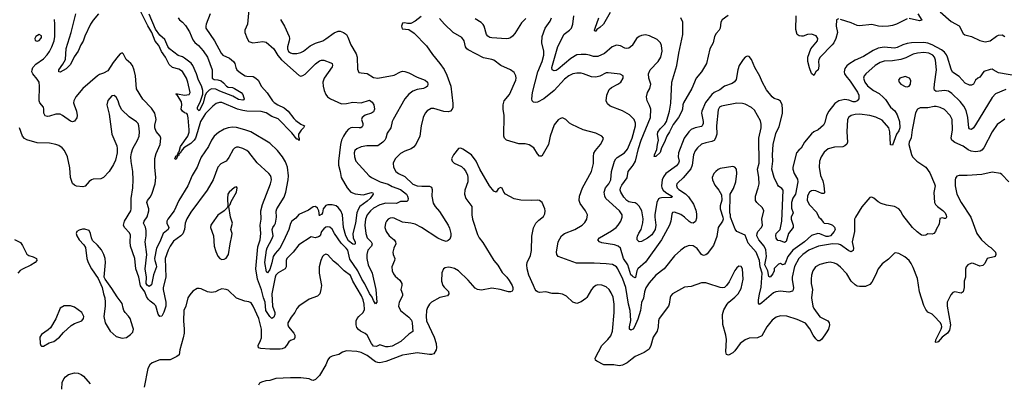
# Model space of a CAD drawing. Header units: inches. Extents: x 1173000 to 1307049, y 522583 to 678455.
# Tile 299 of 617: x 1274101 to 1283586, y 542187 to 545693. Entities that reach past the tile are written whole.
import ezdxf

# ---------------------------------------------------------------- set-up
doc = ezdxf.new("R2010")
doc.units = ezdxf.units.IN
doc.header["$MEASUREMENT"] = 0
doc.layers.add('B2574', color=7, linetype='Continuous')
doc.layers.add('B2584', color=7, linetype='Continuous')

msp = doc.modelspace()

# ---------------------------------------------------------------- linework, layer by layer
at = {"layer": 'B2574', "color": 5}
for points, elevation in [([(1276308.5, 545790), (1276297.5, 545650), (1276270.2, 545590), (1276271.1, 545570), (1276291.5, 545511.5), (1276310, 545483.6), (1276348.5, 545468.5), (1276443.6, 545483.6), (1276475.9, 545475.9), (1276550, 545410.3), (1276588.2, 545348.2), (1276624.3, 545304.3), (1276792.8, 545152.8), (1276810, 545148.2), (1276830, 545154), (1276850, 545168.5), (1276950, 545267.2), (1276990, 545296.5), (1277010, 545302.6), (1277030, 545301.1), (1277097.3, 545277.3), (1277110.7, 545270), (1277114.4, 545250), (1277110, 545239), (1277033.6, 545130), (1277020.3, 545090), (1277024.6, 545050), (1277036, 545010), (1277051.8, 544970), (1277067, 544950), (1277096.4, 544930), (1277202.1, 544882.1), (1277250, 544882.9), (1277310, 544896.4), (1277390, 544891.3), (1277470, 544917.6), (1277498.3, 544898.3), (1277513, 544870), (1277518.3, 544830), (1277510, 544803.1), (1277490.1, 544789.9), (1277430, 544771.8), (1277401.7, 544750), (1277395.2, 544730), (1277407.7, 544690), (1277408.2, 544671.8), (1277400.4, 544659.6), (1277388.7, 544651.3), (1277370.1, 544649.9), (1277305.4, 544654.6), (1277290, 544651.1), (1277270, 544637), (1277245.9, 544610), (1277220.2, 544570), (1277201.1, 544530), (1277191, 544490), (1277171.3, 544330), (1277171.3, 544290), (1277190.2, 544230), (1277199.7, 544170), (1277256.3, 544070), (1277290, 544030.2), (1277332.7, 544012.7), (1277410, 544004.4), (1277490, 544026), (1277504.5, 544024.5), (1277506, 544010), (1277478.8, 543970), (1277450, 543942), (1277378.3, 543890), (1277364.4, 543870), (1277349.1, 543830.9), (1277337.4, 543730), (1277310.6, 543630), (1277315.2, 543590), (1277331.8, 543548.2), (1277334.5, 543530), (1277330, 543524.5), (1277310, 543528.5), (1277270, 543561.6), (1277244.3, 543610), (1277220.9, 543690), (1277211, 543811), (1277195.9, 543850), (1277170, 543882.5), (1277150, 543897.1), (1277110, 543908.6), (1277070, 543907.2), (1277050, 543899.9), (1277026.2, 543870), (1277018.8, 543830), (1277010, 543813.5), (1276993, 543807), (1276990, 543800.9), (1276982.4, 543850), (1276970, 543875.4), (1276950, 543892.7), (1276930, 543887.1), (1276883.2, 543856.8), (1276790, 543813), (1276762, 543778), (1276722.5, 543750), (1276710, 543728.3), (1276693.9, 543670), (1276643.1, 543556.9), (1276607.2, 543490), (1276561, 543439), (1276543.7, 543410), (1276531.7, 543348.3), (1276510, 543283.4), (1276490, 543252.4), (1276480.4, 543260.4), (1276461.8, 543350), (1276479.9, 543470), (1276486.7, 543493.3), (1276530, 543576.8), (1276542.1, 543610), (1276534.9, 543670), (1276539, 543690), (1276555.3, 543710), (1276564.2, 543730), (1276573.7, 543790), (1276573.2, 543846.8), (1276578, 543870), (1276650, 543982.8), (1276665.5, 544030), (1276689.1, 544150), (1276692, 544188), (1276682.3, 544270), (1276663.5, 544323.5), (1276634.5, 544370), (1276583.5, 544430), (1276510, 544501), (1276327, 544610), (1276270, 544630.7), (1276190, 544651.7), (1276150, 544655.8), (1276110, 544650.8), (1276070, 544636.8), (1276015.4, 544604.6), (1275976.4, 544570), (1275950, 544531.8), (1275920.7, 544470), (1275850, 544366.3), (1275832, 544330), (1275811.2, 544270), (1275762.8, 544190), (1275720.7, 544090), (1275636, 543950), (1275590.2, 543850), (1275529.2, 543770), (1275520.2, 543750), (1275520.2, 543730), (1275537.6, 543690), (1275532.4, 543670), (1275482.1, 543630), (1275452.4, 543550), (1275418.1, 543490), (1275401.4, 543390), (1275401.8, 543370), (1275416.7, 543330), (1275419.5, 543310), (1275388.8, 543231.2), (1275370, 543137.7), (1275350, 543119.2), (1275330, 543132.9), (1275320.8, 543150), (1275322.6, 543210), (1275311.5, 543290), (1275325.9, 543430), (1275309.9, 543550), (1275319.3, 543610), (1275321.1, 543661.1), (1275313, 543693), (1275293.8, 543730), (1275299.4, 543750), (1275328.6, 543791.4), (1275344.7, 543850), (1275346.2, 543870), (1275325.9, 543930), (1275333, 543950), (1275358.8, 543981.2), (1275373.8, 544010), (1275405.2, 544110), (1275412.8, 544170), (1275403.4, 544270), (1275404.4, 544355.6), (1275416.5, 544403.5), (1275456, 544490), (1275461.5, 544550), (1275456.2, 544570), (1275415.5, 544615.5), (1275403.7, 544650), (1275403.9, 544676.1), (1275416.4, 544730), (1275403.8, 544790), (1275370, 544839.7), (1275287.2, 544927.2), (1275226.8, 545026.8), (1275217.6, 545150), (1275204.2, 545204.2), (1275186.6, 545250), (1275173, 545270), (1275128, 545310), (1275101.5, 545361.5), (1275090, 545374), (1275070, 545363.7), (1275050, 545340.7), (1275001.6, 545278.4), (1274950, 545199.7), (1274910, 545175.3), (1274870, 545163.5), (1274850, 545151.1), (1274708.9, 545030), (1274642.4, 544950), (1274622.8, 544910), (1274620.7, 544890), (1274624.7, 544870), (1274647.1, 544810), (1274654.5, 544770), (1274652.8, 544747.2), (1274630, 544714.7), (1274610, 544706.6), (1274590, 544714), (1274515.1, 544770), (1274490, 544781.5), (1274450, 544780.6), (1274390, 544761.4), (1274370, 544759.8), (1274346.8, 544766.8), (1274332.9, 544790), (1274335.4, 544830), (1274330.7, 544850), (1274296.8, 544890), (1274287.8, 544910), (1274292.3, 545050), (1274288.5, 545090), (1274270, 545120.3), (1274227.1, 545170), (1274219.8, 545190), (1274220.7, 545210), (1274229.3, 545230.7), (1274256.3, 545263.7), (1274330, 545316.3), (1274367.4, 545352.6), (1274390, 545385.2), (1274410.6, 545429.4), (1274432.7, 545490), (1274440.6, 545530), (1274441.2, 545650), (1274435.7, 545695.7)], 820), ([(1275935.4, 545750), (1275897.1, 545650), (1275893.2, 545630), (1275896.1, 545610), (1275978.5, 545490), (1276041.4, 545370), (1276058.5, 545350), (1276122.9, 545322.9), (1276160.4, 545290), (1276174.8, 545270), (1276182.8, 545230), (1276193.7, 545210), (1276230, 545179), (1276272.6, 545152.6), (1276290, 545147.2), (1276350, 545144.6), (1276377.6, 545130), (1276398, 545110), (1276430, 545048.7), (1276486.7, 544986.7), (1276537.8, 544910), (1276553.5, 544893.5), (1276589.1, 544870), (1276650, 544844.2), (1276686.1, 544810), (1276740.7, 544740.7), (1276761.2, 544721.2), (1276810, 544685.3), (1276844.9, 544670), (1276836.9, 544650), (1276812.8, 544627.2), (1276788.7, 544590), (1276787.1, 544567.1), (1276793.3, 544546.7), (1276792.8, 544527.2), (1276779.6, 544539.6), (1276770, 544541.5), (1276722, 544602), (1276590, 544737.4), (1276530, 544760.3), (1276475, 544795), (1276427.9, 544807.9), (1276290, 544810.3), (1276250, 544815.3), (1276199.1, 544830), (1276050, 544893.2), (1276024.7, 544895.3), (1275995.6, 544884.4), (1275960.6, 544859.4), (1275890, 544787.1), (1275842.7, 544710), (1275815, 544610), (1275794, 544550), (1275781.7, 544530), (1275750, 544498.9), (1275683.8, 544456.2), (1275656, 544424), (1275650, 544407.6), (1275637.5, 544402.5), (1275630, 544381.1), (1275620.3, 544379.7), (1275610, 544343.5), (1275596.2, 544350), (1275610, 544381.7), (1275619.7, 544380.3), (1275630, 544415.3), (1275638.2, 544421.8), (1275650, 544470.9), (1275721.5, 544570), (1275733.4, 544606.6), (1275735.5, 544630), (1275725.7, 544745.7), (1275717.8, 544777.8), (1275710, 544789.5), (1275690, 544795.1), (1275669.4, 544810), (1275658.4, 544830), (1275664.6, 544870), (1275660.8, 544900.8), (1275622, 544962), (1275607.3, 544970), (1275606.8, 544973.2), (1275610, 544978), (1275621.8, 544978.2), (1275690, 544964.3), (1275734.3, 544970), (1275745.1, 544990), (1275722.2, 545090), (1275707.7, 545130), (1275670, 545193.1), (1275635.1, 545215.1), (1275572.5, 545232.5), (1275541, 545261), (1275506.8, 545330), (1275465.9, 545385.9), (1275442.6, 545442.6), (1275406.3, 545486.3), (1275373.4, 545570), (1275334.7, 545634.7), (1275262, 545782)], 780), ([(1276614.5, 545694.5), (1276652.3, 545630), (1276698.3, 545530), (1276701.5, 545510), (1276698.5, 545490), (1276681.5, 545430), (1276681.1, 545410), (1276690, 545386.9), (1276710, 545371.3), (1276730, 545366.4), (1276770, 545366.2), (1276810, 545377.3), (1276834, 545390), (1276899.4, 545440.6), (1276950, 545465.6), (1277020.7, 545490), (1277050, 545506.7), (1277130, 545566.4), (1277170, 545581.6), (1277190, 545582), (1277221, 545570), (1277248.1, 545548.1), (1277262.5, 545522.5), (1277290.6, 545450), (1277342.6, 545362.6), (1277352.6, 545330), (1277355.2, 545215.2), (1277370, 545184.7), (1277390, 545178.8), (1277450, 545173.4), (1277510, 545135.5), (1277550, 545129), (1277710, 545158.5), (1277770, 545188.9), (1277790, 545194.6), (1277810, 545192.9), (1277850, 545178.5), (1277930, 545138.4), (1278008.2, 545110), (1278028.5, 545090), (1278034, 545070), (1278028.4, 545050), (1278017.8, 545042.2), (1277990.7, 545030), (1277930, 545019.6), (1277890, 545003.7), (1277850, 544974.2), (1277811.3, 544930), (1277700.2, 544730), (1277690.2, 544710), (1277677, 544650), (1277641.4, 544598.6), (1277629.2, 544550), (1277619.2, 544530), (1277600.8, 544510), (1277550, 544477.1), (1277444.5, 544475.5), (1277390, 544465.1), (1277350, 544447.8), (1277330.4, 544430), (1277323.2, 544410), (1277325.2, 544370), (1277339.6, 544330), (1277466.7, 544186.7), (1277491.8, 544170), (1277574.3, 544130), (1277650, 544107.5), (1277690, 544085.5), (1277770, 544055.6), (1277826.2, 544010), (1277838.8, 543990), (1277844.5, 543970), (1277842, 543950), (1277830, 543939.8), (1277770, 543940.7), (1277730, 543921.3), (1277630, 543922), (1277570, 543908), (1277510, 543873.7), (1277481.1, 543850), (1277449.5, 543810), (1277433.8, 543770), (1277426.5, 543710), (1277435.7, 543630), (1277449.4, 543590), (1277486.7, 543550), (1277496.8, 543530), (1277490.9, 543510), (1277456.3, 543470), (1277446.9, 543430), (1277445.3, 543390), (1277459.8, 543330), (1277495.8, 543250), (1277531.9, 543090), (1277542.4, 542970), (1277530, 542954.5), (1277510, 542985.1), (1277497.5, 543017.5), (1277470, 543053.5), (1277426.1, 543146.1), (1277397.4, 543190), (1277358.4, 543270), (1277282, 543382), (1277261.4, 543470), (1277247.3, 543490), (1277198.5, 543538.5), (1277134.5, 543630), (1277110, 543673.3), (1277090, 543691.3), (1277070, 543695.6), (1277050, 543692.8), (1277030, 543676), (1277010, 543648.9), (1276994.4, 543610), (1276981, 543599), (1276948.3, 543588.3), (1276910, 543598.7), (1276790, 543520.5), (1276734.6, 543450), (1276676, 543390), (1276668, 543370), (1276669.1, 543310), (1276658, 543290), (1276590, 543253.1), (1276570.3, 543230), (1276561.8, 543210), (1276531.5, 543048.5), (1276537.3, 542930), (1276560.3, 542870), (1276559.5, 542850), (1276550, 542823.7), (1276530, 542811.1), (1276510, 542829.3), (1276472.3, 542890), (1276467.3, 542970), (1276448.7, 543010), (1276430, 543088.7), (1276392.8, 543190), (1276376.5, 543290), (1276397, 543503), (1276418, 543570), (1276424.6, 543630), (1276419, 543710), (1276428.8, 543770), (1276423.5, 543850), (1276440.5, 543910), (1276517.2, 544110), (1276526, 544150), (1276524, 544170), (1276517.4, 544190), (1276502.4, 544210), (1276390, 544311.2), (1276310, 544415.1), (1276290, 544432), (1276250.6, 544450.6), (1276210, 544463.1), (1276190, 544463.8), (1276170, 544454.7), (1276158.1, 544441.9), (1276117, 544363), (1276100.3, 544339.7), (1276090, 544329.7), (1276037.8, 544302.2), (1276010.3, 544270), (1275965.8, 544150), (1275908, 544050), (1275750, 543837.4), (1275710, 543771.6), (1275696.2, 543730), (1275689.3, 543670), (1275672.4, 543627.6), (1275653, 543607), (1275582.2, 543557.8), (1275551, 543510), (1275531.9, 543470), (1275503.2, 543390), (1275509.4, 543210), (1275485, 543110), (1275484.8, 543090), (1275509.4, 542970.6), (1275509.4, 542930), (1275490, 542874), (1275470, 542834.5), (1275450, 542829.6), (1275434.7, 542854.7), (1275412.1, 542932.1), (1275398, 542950), (1275358.2, 542978.2), (1275338.5, 542998.5), (1275322.7, 543022.7), (1275308.1, 543070), (1275265, 543125), (1275249.3, 543209.3), (1275221, 543290), (1275209.8, 543390), (1275168.9, 543510), (1275164.4, 543550), (1275170, 543614), (1275158.7, 543638.7), (1275110, 543689.5), (1275102.2, 543710), (1275110.8, 543750), (1275170.9, 543850), (1275175.6, 543870), (1275174.2, 543970), (1275191.1, 544070), (1275194, 544150), (1275191.1, 544230), (1275175.3, 544324.7), (1275173, 544370), (1275178.9, 544410), (1275191.2, 544450), (1275237.2, 544530), (1275250.9, 544570), (1275255.3, 544610), (1275248.7, 544668.7), (1275242, 544690), (1275227.7, 544707.7), (1275155.7, 544755.7), (1275083.9, 544823.9), (1275063.8, 544863.8), (1275050, 544909), (1275030, 544945.2), (1275010, 544961.2), (1274990, 544959), (1274950, 544914), (1274940.7, 544870), (1274962, 544782), (1274990.3, 544590), (1275035.9, 544475.9), (1275041.5, 544450), (1275040.9, 544410), (1275023.4, 544336.6), (1275004.5, 544295.5), (1274962.6, 544230), (1274910, 544171.5), (1274882.3, 544157.7), (1274810, 544153.3), (1274792.4, 544147.6), (1274769.2, 544130.8), (1274731.5, 544088.5), (1274710, 544079.5), (1274648.3, 544088.3), (1274630, 544095.6), (1274610, 544112.7), (1274589.7, 544170), (1274584.9, 544264.9), (1274562.4, 544370), (1274533.6, 544430), (1274510, 544456.2), (1274478.2, 544478.2), (1274450, 544488), (1274390, 544501.3), (1274270, 544504.2), (1274170, 544535.1), (1274147.1, 544547.1), (1274127.6, 544570), (1274099.6, 544650)], 840), ([(1274859.5, 545750), (1274810, 545689.1), (1274784.8, 545650), (1274727.5, 545532.5), (1274713.6, 545486.4), (1274690, 545449), (1274664.8, 545390), (1274626.2, 545333.8), (1274590, 545261), (1274550, 545219.9), (1274490, 545185.7), (1274477, 545190), (1274479, 545210), (1274517.9, 545262.1), (1274541.1, 545310), (1274550, 545413.4), (1274597, 545570), (1274643.8, 545750)], 780), ([(1277970, 545724.2), (1277910, 545678), (1277870, 545657.2), (1277836.5, 545656.5), (1277810, 545662), (1277790, 545658), (1277778, 545630), (1277785.4, 545605.4), (1277850, 545598.8), (1277902.6, 545562.6), (1278020.5, 545440.5), (1278077.1, 545357.1), (1278150, 545270.5), (1278191.2, 545211.2), (1278217.5, 545157.5), (1278254.3, 545050), (1278275.3, 544884.7), (1278274, 544846), (1278268, 544830), (1278250, 544809.7), (1278230, 544805.1), (1278187.6, 544807.6), (1278090, 544837.4), (1278064.6, 544835.4), (1278027.3, 544812.7), (1278008.9, 544791.1), (1277987.2, 544750), (1277968.9, 544670), (1277957.4, 544570), (1277918.3, 544490), (1277896.1, 544463.9), (1277872.4, 544447.6), (1277810, 544425.7), (1277770, 544401.3), (1277718.7, 544350), (1277700.3, 544310), (1277703.7, 544270), (1277724.9, 544230), (1277750, 544210.3), (1277810, 544180.9), (1277890, 544108), (1277931.1, 544091.1), (1277974.2, 544085.8), (1278050, 544086), (1278070, 544078.8), (1278075.6, 544055.6), (1278072.8, 543990), (1278084.1, 543924.1), (1278103.1, 543890), (1278144.1, 543844.1), (1278230.2, 543710), (1278242.5, 543682.5), (1278253.1, 543630), (1278253.4, 543606.6), (1278244.2, 543575.8), (1278230, 543562), (1278210, 543555.1), (1278170, 543566.6), (1278130, 543586), (1277972.2, 543690), (1277910, 543720.5), (1277867.8, 543732.2), (1277790, 543741), (1277710, 543778.2), (1277690, 543782), (1277670, 543779.8), (1277652.2, 543770), (1277634.3, 543750), (1277624.6, 543730), (1277618.9, 543690), (1277630.3, 543650), (1277661.1, 543610), (1277710.3, 543570), (1277723.1, 543550), (1277723.6, 543530), (1277704.9, 543490), (1277696.5, 543450), (1277699.5, 543430), (1277715.5, 543390), (1277713.4, 543370), (1277685.5, 543310), (1277690.3, 543270), (1277702, 543242), (1277719.7, 543219.7), (1277762.2, 543182.2), (1277782.4, 543150), (1277782.4, 543130), (1277772.7, 543090), (1277788.4, 543050), (1277790.4, 543030), (1277757.3, 542970), (1277751.4, 542930), (1277770.3, 542890), (1277850, 542825.7), (1277874.6, 542794.6), (1277882.4, 542770), (1277890, 542686), (1277850, 542659.8), (1277771.8, 542588.2), (1277690, 542546), (1277650, 542537.9), (1277630, 542538.8), (1277570, 542556.4), (1277539.1, 542540.9), (1277510, 542545.1), (1277490.5, 542570), (1277450, 542651.1), (1277430, 542667.8), (1277382.9, 542690), (1277364.8, 542704.8), (1277350, 542726), (1277342.6, 542750), (1277343.5, 542790), (1277353.7, 542810), (1277368.3, 542830), (1277409.7, 542870), (1277421.8, 542898.2), (1277420.2, 542950), (1277409.9, 542990), (1277392.8, 543030), (1277311.3, 543170), (1277286.6, 543226.6), (1277227.8, 543270), (1277169.8, 543329.8), (1277124.5, 543364.5), (1277070, 543425.6), (1277050, 543431.1), (1277030, 543421.6), (1277018.4, 543410), (1277001.3, 543370), (1276986.7, 543310), (1276985.3, 543250), (1277007.6, 543130), (1277003.1, 543090), (1276992.2, 543050), (1276970, 543026.6), (1276890, 542996.9), (1276790.5, 542930), (1276771.4, 542908.6), (1276751.8, 542870), (1276715.3, 542824.7), (1276685.3, 542770), (1276683.1, 542750), (1276690.3, 542730), (1276743.2, 542670), (1276752.4, 542650), (1276753, 542627), (1276746.7, 542613.3), (1276710, 542598.7), (1276693, 542587), (1276671.7, 542550), (1276651.4, 542528.6), (1276630, 542519.3), (1276610, 542517.1), (1276510, 542514.6), (1276422.9, 542522.9), (1276400.9, 542530), (1276398.9, 542550), (1276422.1, 542597.9), (1276430, 542626), (1276430, 542708.7), (1276406, 542810), (1276349.8, 542929.8), (1276330, 542961.6), (1276310, 542972.8), (1276270, 542979.7), (1276190, 543007.3), (1276110, 543083.7), (1276090, 543092.7), (1276050, 543096), (1276015.5, 543084.5), (1275989.1, 543069.1), (1275950, 543060.9), (1275910, 543069.4), (1275850, 543097), (1275830, 543102), (1275810, 543100.9), (1275770, 543075.1), (1275739.2, 543040.8), (1275722.4, 543010), (1275701.1, 542930), (1275681.7, 542890), (1275679.5, 542790), (1275686.4, 542710), (1275684.4, 542670), (1275676.2, 542623.8), (1275644.9, 542510), (1275638.4, 542461.6), (1275616.2, 542443.8), (1275550, 542412), (1275452.1, 542412.1), (1275376.1, 542383.9), (1275355.1, 542364.9), (1275337.1, 542330), (1275299.5, 542150)], 860), ([(1275627.2, 545710), (1275640.2, 545690), (1275670, 545667.9), (1275697.8, 545637.8), (1275735.8, 545575.8), (1275770, 545499.2), (1275790, 545472.2), (1275823.7, 545443.7), (1275870, 545392.6), (1275910.2, 545330), (1275956.5, 545210), (1275954.9, 545130), (1275975.8, 545115.8), (1276010, 545113.6), (1276043.3, 545103.3), (1276065.2, 545085.2), (1276094.6, 545050), (1276110, 545040.6), (1276150, 545038.3), (1276172.3, 545030), (1276234, 544990), (1276251.3, 544970), (1276259, 544950), (1276264.4, 544930), (1276259.9, 544920.1), (1276250, 544915.6), (1276210, 544922), (1276155.2, 544955.2), (1276030, 545002.4), (1275990, 545022.1), (1275950, 545024.4), (1275926.1, 545013.9), (1275896.2, 544983.8), (1275884.5, 544955.5), (1275870, 544888.2), (1275830, 544813), (1275814.3, 544830), (1275814.8, 544850), (1275841.2, 544898.8), (1275856, 544944), (1275864.3, 544975.7), (1275865.2, 545010), (1275853.7, 545053.7), (1275824, 545110), (1275805.6, 545170), (1275770.8, 545250), (1275752.1, 545272.1), (1275690, 545322.3), (1275670, 545334.2), (1275626.8, 545346.8), (1275545.3, 545410), (1275530, 545432.7), (1275500.8, 545500.8), (1275450, 545544.7), (1275410, 545602.6), (1275350, 545744.1)], 760), ([(1280000, 542704.8), (1279990, 542699.7), (1279977.4, 542710), (1279975, 542730), (1279987.8, 542792.2), (1279983.4, 542890), (1279966.5, 542950), (1279941.1, 543110), (1279913.2, 543190), (1279864.8, 543290), (1279850, 543310.8), (1279811.5, 543331.5), (1279750, 543339.9), (1279634.8, 543345.2), (1279464.5, 543344.5), (1279289.8, 543409.8), (1279275.6, 543430), (1279271.6, 543450), (1279289.6, 543549.6), (1279319.7, 543610), (1279348.8, 543631.2), (1279449.6, 543670), (1279519.5, 543710), (1279544.1, 543735.9), (1279564.2, 543770), (1279571, 543811), (1279551.8, 543850), (1279499.7, 543919.7), (1279491.1, 543950), (1279495.1, 543990), (1279523.5, 544070), (1279610.7, 544230), (1279627.5, 544307.5), (1279627.7, 544372.3), (1279633.6, 544406.4), (1279648.2, 544431.8), (1279696.2, 544490), (1279719.3, 544530), (1279724, 544550), (1279709.2, 544570), (1279650, 544598.7), (1279530.7, 544630.7), (1279420.9, 544680.9), (1279396.3, 544696.3), (1279364, 544730), (1279330, 544745.2), (1279310, 544741.2), (1279290, 544726), (1279250, 544679.3), (1279212.4, 544570), (1279195.6, 544490), (1279130, 544377.2), (1279110, 544376), (1279090, 544399.3), (1279055.7, 544455.7), (1279010, 544485.4), (1278970, 544494.7), (1278910, 544496.9), (1278790, 544529.6), (1278772, 544550), (1278766.6, 544570), (1278768.5, 544768.5), (1278759.1, 544830), (1278758.3, 544870), (1278768.2, 544910), (1278818.4, 544970), (1278880.4, 545110), (1278885.1, 545130), (1278882.4, 545150), (1278863.5, 545183.5), (1278828.4, 545208.4), (1278737, 545250), (1278670, 545301.7), (1278650, 545309.7), (1278570, 545323.9), (1278421.2, 545401.2), (1278409.6, 545410), (1278397.4, 545430), (1278381.6, 545490), (1278361.4, 545521.4), (1278278.4, 545570), (1278194.5, 545650), (1278145.3, 545705.3)], 860), ([(1278976.1, 545703.9), (1278937, 545663), (1278870, 545558), (1278850, 545533), (1278830, 545517.4), (1278810, 545509.7), (1278790, 545508.4), (1278650, 545517.2), (1278630, 545521.7), (1278610, 545533.3), (1278597.7, 545550), (1278577.4, 545630), (1278567.6, 545647.6), (1278546.6, 545666.6), (1278490, 545700.5)], 840), ([(1280000, 544751), (1279976.2, 544776.2), (1279910, 544813), (1279790, 544858.4), (1279762.6, 544882.6), (1279749.7, 544909.7), (1279756.2, 544963.8), (1279780.1, 545019.9), (1279801.1, 545038.9), (1279864.7, 545070), (1279891.2, 545090), (1279916.2, 545130), (1279916, 545150), (1279886.2, 545166.2), (1279770, 545181), (1279750, 545180.4), (1279690, 545147.1), (1279650, 545138.2), (1279610, 545142.2), (1279531.5, 545171.5), (1279510, 545175.3), (1279470, 545177.2), (1279430, 545171.8), (1279390, 545150.8), (1279350, 545119.8), (1279250.7, 545009.3), (1279150, 544929), (1279090, 544898.3), (1279070, 544893.6), (1279050, 544896), (1279039.5, 544910), (1279034.7, 544930), (1279041.1, 544990), (1279092.1, 545190), (1279134, 545290), (1279149, 545349), (1279149, 545390), (1279130.8, 545470), (1279135.6, 545530), (1279163.5, 545610), (1279210, 545677.1), (1279224.4, 545710)], 840), ([(1280000, 545444.4), (1279998.3, 545441.7), (1279970, 545419.4), (1279950, 545415.6), (1279930, 545419.2), (1279890, 545439.6), (1279850, 545446.5), (1279810, 545429.8), (1279734.8, 545365.2), (1279670, 545337.6), (1279630, 545336.1), (1279590, 545351.5), (1279557.4, 545357.4), (1279510, 545358.3), (1279470, 545352.5), (1279410, 545318.3), (1279290, 545215), (1279270, 545202.2), (1279250, 545198.4), (1279232, 545210), (1279227.8, 545230), (1279285.8, 545434.2), (1279346.7, 545553.3), (1279398.5, 545590), (1279416.1, 545610), (1279430.5, 545650), (1279438.3, 545730)], 820), ([(1279790, 545760.8), (1279725.6, 545650), (1279690, 545616.6), (1279662, 545598), (1279650, 545581.5), (1279642, 545582), (1279638.9, 545590), (1279644.4, 545610), (1279679.7, 545710)], 780), ([(1280000, 543223.2), (1279990, 543233.5), (1279959.9, 543330), (1279918.1, 543390), (1279889.8, 543490), (1279868, 543508), (1279830, 543522.9), (1279710, 543540.4), (1279686, 543550), (1279669.5, 543570), (1279686.6, 543590), (1279803.3, 543656.7), (1279847.2, 543690), (1279867.1, 543710), (1279893.5, 543750), (1279906.2, 543790), (1279904.4, 543810), (1279878, 543850), (1279748.8, 543968.8), (1279738.2, 543990), (1279733.2, 544030), (1279744.6, 544070), (1279776.8, 544110), (1279797, 544150), (1279803.5, 544230), (1279832.7, 544330), (1279842.8, 544350), (1279856.2, 544363.8), (1279928.4, 544410), (1279955.2, 544444.8), (1280000, 544549.6)], 840), ([(1280000, 542422.1), (1279954.5, 542385.5), (1279910, 542360.8), (1279875.5, 542355.5), (1279824.4, 542364.4), (1279730, 542364.8), (1279659.8, 542399.8), (1279647.8, 542410), (1279644.4, 542430), (1279710, 542550.4), (1279767.6, 542610), (1279794.5, 542645.5), (1279811.1, 542690), (1279827.6, 542870), (1279828.7, 542950), (1279817.1, 543017.1), (1279799.8, 543059.8), (1279781.3, 543090), (1279750, 543115.8), (1279710, 543133.7), (1279670, 543134.7), (1279651.7, 543128.3), (1279625.5, 543110), (1279608.2, 543090), (1279565.8, 543014.2), (1279556, 543004), (1279510, 542971.6), (1279470, 542957.6), (1279430, 542968), (1279370, 543027.3), (1279330, 543047.3), (1279293.1, 543053.1), (1279230, 543053), (1279170, 543069.6), (1279110, 543062.4), (1279090, 543067.6), (1279077.2, 543077.2), (1279066.3, 543090), (1279052.2, 543130), (1279005.4, 543230), (1278989.7, 543290), (1278988.2, 543330), (1278991.2, 543350), (1279021.4, 543418.6), (1279033, 543467), (1279034.6, 543605.4), (1279050, 543686), (1279074.5, 543730), (1279101.3, 543758.7), (1279146.3, 543793.7), (1279159.5, 543820.5), (1279162.6, 543850), (1279158.9, 543870), (1279133, 543930), (1279110, 543949.6), (1279090, 543954), (1279030, 543949.7), (1278930, 543951.1), (1278864.2, 543964.2), (1278781.2, 544010), (1278766, 544030), (1278750, 544068), (1278733.6, 544073.6), (1278710, 544062), (1278690, 544029.2), (1278670, 544039.3), (1278626, 544090), (1278535.1, 544250), (1278498, 544330), (1278452.7, 544390), (1278370, 544443.7), (1278350, 544452.3), (1278330, 544449.2), (1278278.8, 544390), (1278261, 544350), (1278266, 544330), (1278286, 544310), (1278356.2, 544276.2), (1278377.7, 544257.7), (1278395.3, 544235.3), (1278414.2, 544194.2), (1278419.3, 544170), (1278417.1, 544130), (1278390, 544048), (1278386, 544010), (1278400.5, 543970), (1278457.1, 543890), (1278457, 543810), (1278462.6, 543770), (1278510, 543622.8), (1278527.2, 543590), (1278563.2, 543543.2), (1278667.6, 543370), (1278706.1, 543326.1), (1278750, 543254.9), (1278794.6, 543210), (1278818.2, 543178.2), (1278845.3, 543130), (1278852.2, 543110), (1278852.3, 543087.7), (1278844.1, 543075.9), (1278830, 543067.6), (1278810, 543068.3), (1278730.7, 543090.7), (1278650, 543103.9), (1278550, 543086), (1278510, 543092), (1278490, 543104.5), (1278421.4, 543181.4), (1278330, 543271.2), (1278290, 543292.8), (1278250, 543304.2), (1278230, 543305.6), (1278201.4, 543298.6), (1278184, 543290), (1278167.2, 543252.8), (1278164.2, 543170), (1278178.7, 543130), (1278190, 543113), (1278231.8, 543071.8), (1278236.3, 543050), (1278221, 543030), (1278150, 543013), (1278070, 542969.6), (1278048.4, 542950), (1278030, 542917.2), (1278021.1, 542890), (1278016, 542830), (1278019.6, 542790), (1278094.3, 542630), (1278113.1, 542570), (1278118, 542530), (1278113.7, 542510), (1278090, 542469.6), (1278070, 542463), (1278050, 542463.5), (1277930, 542480.8), (1277830, 542465.6), (1277790, 542456.8), (1277630, 542398), (1277570, 542383.9), (1277550, 542386), (1277530, 542394.3), (1277450, 542454.3), (1277390, 542484.7), (1277350, 542492.8), (1277250, 542500.7), (1277212.4, 542487.6), (1277175.8, 542464.2), (1277112.4, 542447.6), (1277086, 542434), (1277068.5, 542411.5), (1277050, 542365.2), (1276990, 542262), (1276950, 542222), (1276930, 542215.3), (1276916.4, 542216.4), (1276888.4, 542228.4), (1276810, 542238), (1276710, 542239.6), (1276568.1, 542231.9), (1276510, 542213.2), (1276474, 542210), (1276430, 542199), (1276410, 542188), (1276401, 542170)], 880), ([(1280000, 543931.1), (1279970, 543936.8), (1279949.8, 543950), (1279922.5, 543982.5), (1279892.5, 544030), (1279886.5, 544050), (1279889.9, 544070), (1279903.2, 544096.8), (1279953.6, 544166.4), (1279963.1, 544230), (1280000, 544275.9)], 820), ([(1274052.2, 543572.2), (1274110, 543544), (1274130, 543514.8), (1274170, 543431), (1274190, 543418.8), (1274230, 543406.8), (1274264.7, 543390), (1274266, 543370), (1274250.7, 543350), (1274210, 543324.2), (1274130, 543288.2), (1274106.9, 543273.1), (1274082.6, 543250)], 840), ([(1274507.1, 542130), (1274510, 542196), (1274525.1, 542230), (1274541.6, 542250), (1274570, 542270.3), (1274630, 542288.2), (1274663.8, 542283.8), (1274692.4, 542272.4), (1274715.8, 542255.8), (1274781.8, 542181.8)], 840)]:
    msp.add_lwpolyline(points, dxfattribs=dict(at, elevation=elevation))
for points, elevation in [([(1274290, 545549.2), (1274256, 545530), (1274247.3, 545510), (1274251, 545491), (1274270, 545484), (1274290, 545490.8), (1274306, 545510), (1274310, 545522), (1274310, 545535.3)], 840), ([(1276190, 544082), (1276170, 544075.1), (1276120.5, 544030), (1276106.4, 544010), (1276102.4, 543970), (1276106.8, 543893.2), (1276101, 543879), (1276070.4, 543849.6), (1276010, 543809.3), (1275954.4, 543730), (1275942.4, 543710), (1275938, 543690), (1275968.2, 543610), (1275975.8, 543510), (1275990, 543456), (1276010, 543411.3), (1276030, 543391), (1276050, 543381), (1276070, 543382.8), (1276090, 543394.8), (1276113.6, 543430), (1276128.2, 543530), (1276146.3, 543610), (1276147.8, 543630), (1276134.7, 543670), (1276150.7, 543730), (1276133.3, 543790), (1276115.3, 543890), (1276118, 543902), (1276130, 543912), (1276140.1, 543939.9), (1276189.3, 544030), (1276195.1, 544070)], 860), ([(1274730, 543673.2), (1274707.1, 543672.9), (1274675.3, 543664.7), (1274651, 543649), (1274646, 543630), (1274650.8, 543610), (1274674, 543570), (1274720.3, 543520.3), (1274736.5, 543496.5), (1274748.5, 543390), (1274762.4, 543350), (1274793, 543290), (1274856.3, 543196.3), (1274896, 543110), (1274907.3, 543050), (1274921, 543010), (1274924.7, 542970), (1274926, 542930), (1274910.6, 542830), (1274926, 542770), (1274974, 542690), (1275030, 542638.8), (1275090, 542620.7), (1275130, 542626.8), (1275170, 542656), (1275190, 542681), (1275197, 542710), (1275192.5, 542727.5), (1275164.2, 542810), (1275150, 542835.1), (1275118, 542870), (1275106, 542890), (1275098, 542910), (1275090, 542955.3), (1275040.2, 543020.2), (1274990, 543102), (1274924, 543190), (1274914, 543210), (1274927, 543350), (1274923.6, 543390), (1274913.3, 543430), (1274890, 543472.7), (1274850, 543519.3), (1274803.3, 543563.3), (1274791.8, 543590), (1274783.7, 543630), (1274770, 543659)], 860), ([(1274590, 542934.5), (1274530, 542933.2), (1274491.3, 542910), (1274450.4, 542809.6), (1274397.5, 542722.5), (1274377.1, 542702.9), (1274310, 542657.2), (1274294.8, 542630), (1274298.8, 542570), (1274306, 542550), (1274310, 542544.7), (1274330, 542546), (1274384.5, 542575.5), (1274430, 542590.8), (1274484, 542630), (1274522.7, 542677.3), (1274597.2, 542742.8), (1274630, 542762), (1274701.2, 542790), (1274716, 542810), (1274719.3, 542830), (1274701.2, 542870), (1274630, 542920.9)], 860)]:
    msp.add_lwpolyline(points, close=True, dxfattribs=dict(at, elevation=elevation))
at = {"layer": 'B2584', "color": 5}
for points, elevation in [([(1280926, 545734), (1280867.5, 545690), (1280855.2, 545670), (1280849.1, 545610), (1280839.5, 545590), (1280810, 545557.7), (1280794.7, 545530), (1280781.4, 545470), (1280750.1, 545409.9), (1280717.8, 545270), (1280670, 545189.8), (1280619.5, 545130), (1280576.8, 545030), (1280495.2, 544890), (1280488.5, 544870), (1280486.5, 544830), (1280480.7, 544810), (1280448.2, 544750), (1280397.7, 544682.3), (1280362.4, 544610), (1280334.8, 544570), (1280311.7, 544510), (1280284.2, 544455.8), (1280270, 544410.9), (1280230, 544372.4), (1280213.6, 544373.6), (1280217.7, 544382.3), (1280215.3, 544390), (1280239.4, 544440.6), (1280244.6, 544490), (1280255, 544530), (1280244.8, 544584.8), (1280250, 544607.5), (1280270, 544639.7), (1280315.2, 544684.8), (1280330.7, 544709.3), (1280362.7, 544810), (1280373, 544887), (1280384.5, 545090), (1280431.6, 545250), (1280450.2, 545370), (1280489.9, 545550.1), (1280490, 545669.2), (1280471.4, 545710)], 780), ([(1281990, 545699.3), (1281970, 545691), (1281965.6, 545630), (1281978.3, 545570), (1281964.5, 545510), (1281945.2, 545470), (1281929.4, 545450), (1281812.1, 545330), (1281800.9, 545310), (1281797.1, 545290), (1281800.2, 545250), (1281796.9, 545223.1), (1281791.8, 545210), (1281770.2, 545189.8), (1281750, 545155.1), (1281730, 545172.6), (1281710, 545229.7), (1281693.7, 545290), (1281692.3, 545330), (1281723.8, 545410), (1281787.1, 545490), (1281791.7, 545511.7), (1281775.3, 545535.3), (1281730, 545552.5), (1281690.1, 545549.9), (1281650, 545534.3), (1281633.6, 545533.6), (1281610, 545538), (1281590, 545549.2), (1281579.2, 545599.2), (1281580.8, 545730)], 780), ([(1282650, 545700.3), (1282548.9, 545650), (1282510, 545637.3), (1282470, 545628.6), (1282410, 545626.3), (1282373.6, 545630), (1282310, 545647.2), (1282190, 545634.6), (1282170, 545637.3), (1282110, 545663.6), (1282010, 545695.6)], 780), ([(1282752.5, 545750), (1282793.3, 545686.7), (1282770, 545682.2), (1282670, 545704.2)], 780), ([(1282970, 545766.7), (1283074, 545674), (1283152.3, 545632.3), (1283190, 545559.5), (1283205.9, 545545.9), (1283270, 545528.9), (1283350, 545491), (1283402.3, 545477.7), (1283451.1, 545490), (1283510, 545534.6), (1283530, 545543.1), (1283565.8, 545545.8), (1283590, 545531)], 820), ([(1280000, 544275.9), (1280010, 544288.4), (1280033.7, 544330), (1280063.7, 544450), (1280089, 544530), (1280179.3, 544750), (1280180.5, 544830), (1280170, 544864.2), (1280146.3, 544910), (1280138.7, 544950), (1280149.7, 544990), (1280173.1, 545030), (1280182.2, 545070), (1280162.7, 545130), (1280158.8, 545170), (1280175.8, 545210), (1280251.3, 545288.7), (1280278, 545330), (1280289.3, 545390), (1280283.7, 545443.7), (1280273.6, 545470), (1280241.7, 545501.7), (1280170, 545535.8), (1280130, 545546), (1280090, 545539.4), (1280067.4, 545530), (1280041.8, 545510), (1280000, 545444.4)], 820), ([(1283735.6, 545144.4), (1283530, 545179.9), (1283480.5, 545210), (1283470, 545214.1), (1283450, 545212.5), (1283388.5, 545191.5), (1283350, 545136.9), (1283330, 545128), (1283310.4, 545110), (1283289.1, 545070.9), (1283270, 545062.2), (1283250, 545061.4), (1283210, 545081.2), (1283150, 545145.3), (1283087, 545187), (1283074, 545214), (1283039.3, 545330), (1283030, 545352.2), (1283010, 545379.9), (1282980.9, 545400.9), (1282890, 545450.4), (1282850, 545466), (1282810, 545472.1), (1282691.5, 545468.5), (1282650, 545462.2), (1282610, 545451), (1282555.5, 545424.5), (1282530, 545417.5), (1282430, 545427.6), (1282370, 545416.8), (1282323.3, 545396.7), (1282230, 545338), (1282150, 545302.9), (1282090, 545263.2), (1282070, 545247.8), (1282050, 545222.4), (1282043.2, 545190), (1282047.5, 545170), (1282058.6, 545150), (1282100.9, 545100.9), (1282172.6, 544992.6), (1282184.4, 544964.4), (1282184.1, 544930), (1282170, 544910.4), (1282150, 544900.6), (1282130, 544900.8), (1282090, 544915.2), (1282050, 544922), (1281991.5, 544908.5), (1281954.4, 544885.6), (1281896, 544810), (1281872.8, 544770), (1281858.5, 544701.5), (1281844.8, 544675.2), (1281792.2, 544630), (1281750, 544609.7), (1281730, 544592.8), (1281661.6, 544510), (1281630, 544453), (1281605.9, 544434.1), (1281585.5, 544410), (1281550.2, 544270), (1281549.2, 544250.8), (1281561.8, 544210), (1281594.7, 544154.7), (1281598.5, 544130), (1281573.6, 544010), (1281548.8, 543971.2), (1281536.6, 543930), (1281535.4, 543875.4), (1281551.6, 543830), (1281533.6, 543790), (1281534, 543770), (1281551.1, 543710), (1281551.2, 543690), (1281508, 543632), (1281486.1, 543553.9), (1281470, 543545), (1281430, 543561.1), (1281403.2, 543563.2), (1281390, 543586), (1281386.7, 543613.3), (1281389, 543631), (1281426.3, 543670), (1281443.9, 543750), (1281456.3, 544050), (1281444.7, 544064.7), (1281410, 544088.6), (1281402, 544102), (1281370, 544171.8), (1281348.1, 544250), (1281357.4, 544330), (1281353.3, 544390), (1281358.5, 544490), (1281386.1, 544593.9), (1281416.1, 544663.9), (1281448.2, 544788.2), (1281450.7, 544830), (1281447.1, 544870), (1281430, 544907), (1281410, 544918.7), (1281370, 544931.3), (1281350, 544948.2), (1281295.7, 545015.7), (1281252.7, 545092.7), (1281230, 545149.4), (1281184, 545230), (1281150, 545309.3), (1281130, 545336), (1281110, 545340.9), (1281090, 545329.6), (1281070, 545309.7), (1281032.3, 545250), (1281019.1, 545210), (1281004.9, 545115.1), (1280988.2, 545091.8), (1280964, 545076), (1280892, 545050), (1280844.5, 545015.5), (1280790, 544989.9), (1280768.3, 544971.7), (1280707.4, 544892.6), (1280671.5, 544810), (1280670.2, 544789.8), (1280684.6, 544710), (1280684.8, 544690), (1280676.9, 544670), (1280670, 544664.2), (1280609.6, 544650.4), (1280570, 544633.6), (1280547.4, 544612.6), (1280501.8, 544550), (1280446.9, 544410), (1280445.3, 544370), (1280453.3, 544330), (1280449.4, 544310), (1280430, 544284.3), (1280327.4, 544210), (1280302, 544178), (1280290.1, 544149.9), (1280284.8, 544090), (1280288.9, 544070), (1280299.6, 544050), (1280325.4, 544025.4), (1280390, 543989.2), (1280380.9, 543979.1), (1280370, 543977.1), (1280284.3, 543975.7), (1280267.1, 543972.9), (1280255, 543965), (1280240.5, 543930), (1280220.9, 543810), (1280219.6, 543790), (1280230.6, 543710), (1280221.6, 543670), (1280190, 543618.6), (1280150, 543585.9), (1280090, 543552.7), (1280070, 543551.9), (1280050, 543568.8), (1280048.6, 543590), (1280053.4, 543606.6), (1280065.4, 543634.6), (1280089, 543671), (1280105.7, 543734.3), (1280106.2, 543773.8), (1280094.4, 543850), (1280070, 543893.6), (1280050, 543914.6), (1280030, 543925.5), (1280000, 543931.1)], 820), ([(1283600.6, 545019.4), (1283501, 544979), (1283470, 544942.9), (1283310, 544678.2), (1283290, 544651), (1283270, 544633.7), (1283257.8, 544637.8), (1283250, 544641.3), (1283246.2, 544650), (1283233.6, 544750), (1283217.8, 544817.8), (1283197.1, 544857.1), (1283162.7, 544902.7), (1283081.4, 544981.4), (1283050, 545002.2), (1283010, 545009.9), (1282930, 545000.8), (1282913.9, 545013.9), (1282910.8, 545030), (1282913.8, 545070), (1282932, 545210), (1282923.2, 545303.2), (1282914.8, 545330), (1282898.8, 545350), (1282858.4, 545370), (1282810, 545375.7), (1282750.7, 545370), (1282710, 545358.9), (1282636.8, 545323.2), (1282590, 545308.6), (1282510, 545295.2), (1282430, 545291.2), (1282390, 545278.4), (1282343.6, 545250), (1282254, 545170), (1282236.5, 545150), (1282230.3, 545130), (1282244.1, 545090), (1282270, 545054.9), (1282327.9, 545010), (1282380.3, 544980.3), (1282422.4, 544942.4), (1282442.1, 544922.1), (1282490, 544850.3), (1282532.3, 544812.3), (1282553.7, 544773.7), (1282577.7, 544710), (1282579.9, 544650), (1282570, 544619.3), (1282549.4, 544590), (1282510, 544484), (1282490, 544485.2), (1282488.9, 544488.9), (1282482.5, 544610), (1282474.7, 544650), (1282410, 544723.2), (1282350, 544752.7), (1282292, 544770), (1282190, 544781.4), (1282150, 544779.5), (1282110, 544768.4), (1282090, 544753), (1282077.3, 544730), (1282070.2, 544610.2), (1282074.7, 544510), (1282068.1, 544491.9), (1282050, 544475.1), (1282030, 544467.1), (1281950, 544464.4), (1281891.2, 544448.8), (1281850, 544415.6), (1281821.1, 544370), (1281805.7, 544330), (1281803.7, 544270), (1281817.3, 544190), (1281837.2, 544137.2), (1281847.6, 544092.4), (1281854, 544026), (1281850, 544018), (1281830, 544018), (1281770, 544043.1), (1281750, 544046), (1281730, 544041), (1281710, 544028), (1281690, 543994.5), (1281688, 543950), (1281708.5, 543908.5), (1281777.4, 543837.4), (1281801.3, 543790), (1281816.2, 543776.2), (1281840.7, 543740.7), (1281852.1, 543732.1), (1281890, 543728.5), (1281919.2, 543719.2), (1281932.6, 543712.6), (1281952, 543692), (1281955.5, 543670), (1281947.6, 543650), (1281912.1, 543610), (1281890, 543602.7), (1281870, 543603.6), (1281810, 543628), (1281789, 543631), (1281730, 543611.5), (1281661.5, 543550), (1281550, 543469.9), (1281499.6, 543410), (1281480.1, 543350), (1281470, 543334.8), (1281450, 543328.2), (1281430, 543342.4), (1281410, 543335.8), (1281370, 543293.6), (1281368.3, 543270), (1281357.7, 543242.3), (1281330, 543209.8), (1281316.6, 543216.6), (1281308.7, 543270), (1281279.9, 543330), (1281295.5, 543410), (1281290, 543472.3), (1281272.2, 543510), (1281220.8, 543570), (1281203.9, 543610), (1281204.5, 543630), (1281212.9, 543650), (1281248.8, 543690), (1281256.8, 543710), (1281249.9, 543770.1), (1281269.7, 543850), (1281257.8, 543877.8), (1281202.4, 543930), (1281191.2, 543950), (1281188.6, 543970), (1281188.7, 543990), (1281216.1, 544070), (1281224.2, 544110), (1281222, 544170), (1281207.9, 544250), (1281226.2, 544310), (1281223.2, 544550), (1281245.2, 544650), (1281244, 544684), (1281236.6, 544716.6), (1281180.5, 544820.5), (1281150, 544846.6), (1281090, 544879.2), (1281065.8, 544885.8), (1281010, 544887.1), (1280861.8, 544858.2), (1280842.4, 544850), (1280830, 544822), (1280813.8, 544670), (1280815.9, 544590), (1280805.7, 544550), (1280790, 544527.8), (1280770, 544518), (1280710, 544506), (1280670, 544492.2), (1280630, 544458.3), (1280610, 544427.8), (1280593.7, 544390), (1280579.8, 544290), (1280565.6, 544254.4), (1280493.1, 544166.9), (1280440, 544120), (1280431.7, 544110), (1280427.3, 544092.7), (1280435.6, 544070), (1280450, 544056.5), (1280514.5, 544014.5), (1280545.5, 543985.5), (1280592.8, 543912.8), (1280615, 543855), (1280621.6, 543821.6), (1280622, 543778), (1280612.8, 543747.2), (1280590, 543730.9), (1280570, 543734.4), (1280550, 543747.1), (1280505.1, 543790), (1280470, 543813.8), (1280410, 543836.2), (1280390, 543834), (1280382.8, 543817.2), (1280373.7, 543750), (1280360.3, 543710), (1280283.9, 543570), (1280130, 543355), (1280056.9, 543290), (1280047.8, 543270), (1280033.2, 543206.8), (1280030, 543203), (1280010, 543212.9), (1280000, 543223.2)], 840), ([(1283590, 544734.3), (1283517.4, 544682.6), (1283469, 544610), (1283390, 544456.3), (1283370, 544435.4), (1283353.7, 544426.3), (1283310, 544419.8), (1283265.8, 544425.8), (1283236.8, 544436.8), (1283190, 544472.6), (1283109.8, 544509.8), (1283081.3, 544530), (1283073.5, 544550), (1283088.3, 544631.7), (1283082.8, 544730), (1283065.1, 544770), (1283010, 544827.4), (1282970, 544845.6), (1282930, 544854.2), (1282910, 544855), (1282850, 544843.5), (1282776.2, 544843.8), (1282748.9, 544831.1), (1282730, 544794), (1282698, 544630), (1282687.8, 544552.2), (1282670.2, 544510), (1282668.3, 544488.3), (1282691.7, 544391.7), (1282703, 544370), (1282745.3, 544330), (1282830, 544270.3), (1282870, 544214.4), (1282914.9, 544110), (1282918.9, 544090), (1282907.9, 544027.9), (1282914, 543930), (1282923, 543910), (1282942.3, 543890), (1282992.8, 543852.8), (1283012.9, 543832.9), (1283025.4, 543810), (1283031, 543789), (1283022.8, 543777.2), (1283010, 543775.3), (1282990, 543781), (1282965.2, 543774.8), (1282960.4, 543719.6), (1282930.4, 543669.6), (1282924.9, 543650), (1282908.1, 543631.9), (1282890, 543624.8), (1282850, 543626.8), (1282830, 543616), (1282810, 543612.5), (1282790, 543614.7), (1282747.2, 543647.2), (1282703.1, 543690), (1282610, 543807.4), (1282587.9, 543850), (1282570, 543869.8), (1282530, 543890.7), (1282450, 543904.5), (1282401.3, 543921.3), (1282370, 543935.4), (1282330, 543972.3), (1282310, 543982.7), (1282290, 543979), (1282213.3, 543886.7), (1282151.7, 543790), (1282144, 543770), (1282141.8, 543650), (1282121.1, 543550), (1282134, 543490), (1282130, 543466.6), (1282110, 543454.7), (1282090, 543462.7), (1282010, 543521.7), (1281988.7, 543528.7), (1281931.4, 543531.4), (1281795.8, 543510), (1281703.2, 543470), (1281646.7, 543430), (1281606.4, 543390), (1281566.5, 543313.5), (1281544.1, 543210), (1281543.9, 543183.9), (1281556.1, 543110), (1281553.6, 543086.4), (1281545.8, 543074.2), (1281510, 543064.1), (1281430, 543076), (1281384.9, 543070), (1281361.7, 543058.3), (1281250, 542961.6), (1281227.2, 542947.2), (1281219, 542959), (1281219.2, 542990), (1281227.4, 543047.4), (1281244.8, 543115.2), (1281252.3, 543250), (1281235.8, 543310), (1281229, 543370), (1281195.1, 543450), (1281118.4, 543538.4), (1281090, 543616.3), (1281011.1, 543651.1), (1280992.3, 543672.3), (1280949, 543790), (1280949, 543810), (1280942.7, 543830), (1280944.2, 543995.8), (1280947, 544010), (1280976.2, 544063.8), (1281000.9, 544130), (1281009.7, 544209.7), (1281005.1, 544250), (1280991.3, 544271.3), (1280970, 544277.6), (1280850, 544256.4), (1280830, 544248.2), (1280806, 544230), (1280788.9, 544210), (1280772, 544170), (1280774, 544150), (1280798.3, 544098.3), (1280837.1, 544050), (1280863.7, 544003.7), (1280866.7, 543953.3), (1280850, 543898), (1280848.7, 543870), (1280874.8, 543790), (1280877.3, 543770), (1280870.7, 543750), (1280830, 543689), (1280817.3, 543602.7), (1280784.3, 543515.7), (1280723.9, 543436.1), (1280710, 543424.7), (1280690, 543420.5), (1280670, 543429.6), (1280627.2, 543487.2), (1280590, 543512.4), (1280550, 543514.7), (1280510, 543499.7), (1280468.8, 543470), (1280410, 543415.8), (1280308.7, 543291.3), (1280229, 543230), (1280164.2, 543155.8), (1280133.8, 543106.2), (1280121.5, 543070), (1280111.4, 543008.6), (1280090, 542965.2), (1280081.4, 542890), (1280056.5, 542803.5), (1280025.6, 542730), (1280010, 542709.8), (1280000, 542704.8)], 860), ([(1280000, 544549.6), (1280000.2, 544550), (1280033.3, 544670), (1280033.6, 544693.6), (1280019.8, 544730), (1280000, 544751)], 840), ([(1283630, 544129.7), (1283561.4, 544201.4), (1283549.7, 544209.7), (1283470, 544222.4), (1283370, 544200.4), (1283228.7, 544188.7), (1283150, 544189.6), (1283130, 544183.7), (1283115.8, 544164.2), (1283112.4, 544150), (1283114.3, 544090), (1283130.3, 544010), (1283170.3, 543930), (1283264.9, 543790), (1283321.3, 543630), (1283366, 543570), (1283433.4, 543510), (1283456, 543496), (1283496.1, 543456.1), (1283501.1, 543450), (1283503.8, 543430), (1283496.9, 543410), (1283490, 543404.5), (1283422.8, 543390), (1283398.5, 543341.5), (1283379.1, 543320.9), (1283350, 543317.2), (1283290, 543342.7), (1283270, 543345.2), (1283236, 543330), (1283218.8, 543310), (1283213.2, 543286.8), (1283214, 543210), (1283201, 543170), (1283200.7, 543110), (1283190.5, 543069.5), (1283170, 543057.2), (1283110, 543069.6), (1283090, 543062), (1283070, 543038.4), (1283037.1, 542970), (1283037.4, 542930), (1283069.3, 542750.7), (1283059.7, 542700.3), (1283040.7, 542670), (1282988.9, 542631.1), (1282950, 542587.3), (1282930, 542579), (1282924.5, 542584.5), (1282925.4, 542605.4), (1282978.5, 542710), (1282984.7, 542730), (1282982.6, 542750), (1282970, 542771.5), (1282910, 542835.1), (1282890, 542852.7), (1282850, 542874), (1282830, 542897.2), (1282810, 542936), (1282768.7, 543070), (1282750, 543198.4), (1282710, 543304.2), (1282690, 543342.9), (1282670, 543369.6), (1282626.7, 543406.7), (1282570, 543439.3), (1282536.9, 543443.1), (1282530, 543442), (1282470, 543383.7), (1282410, 543339.3), (1282370, 543289.4), (1282346.9, 543230), (1282310, 543161.7), (1282290, 543139.3), (1282250, 543120.8), (1282190, 543119.2), (1282170, 543124.4), (1282150, 543136.9), (1282112.8, 543172.8), (1282070, 543242.4), (1282008, 543308), (1281974.4, 543334.4), (1281950, 543345.4), (1281910, 543354.3), (1281870, 543349.8), (1281810, 543333.5), (1281769, 543310), (1281742.2, 543270), (1281730.2, 543230), (1281725, 543190), (1281725.5, 543150), (1281737.4, 543090), (1281727.9, 543010), (1281740.8, 542930), (1281750, 542906.7), (1281810, 542828.7), (1281884.9, 542790), (1281899.5, 542770), (1281902, 542750), (1281891.7, 542710), (1281870, 542672.7), (1281830, 542612.7), (1281810, 542597.2), (1281790, 542596), (1281770, 542615.1), (1281744, 542650), (1281712.5, 542712.5), (1281670, 542766), (1281590, 542800.5), (1281490, 542834.7), (1281430, 542835.8), (1281390, 542824.7), (1281350, 542796.3), (1281297.8, 542730), (1281250, 542644.5), (1281210, 542625.6), (1281130, 542622.9), (1281090, 542607.3), (1281043, 542570), (1280990, 542500.9), (1280970, 542482), (1280930, 542459.3), (1280910, 542464), (1280904.7, 542490), (1280910.9, 542610), (1280904.5, 542650), (1280874.9, 542754.9), (1280872.6, 542850), (1280885.5, 542894.5), (1280915.1, 542950), (1280931.8, 542970), (1280990, 543016.4), (1281023.6, 543050), (1281050, 543101), (1281069.5, 543189.5), (1281066, 543290), (1281050, 543312.7), (1281030, 543316), (1281010, 543301.2), (1280990, 543273.2), (1280936.1, 543163.9), (1280910.3, 543129.7), (1280890, 543112), (1280870, 543107.3), (1280850, 543109.5), (1280729.8, 543149.8), (1280710, 543154.7), (1280670, 543154.7), (1280570, 543120.4), (1280505.4, 543114.6), (1280390.6, 543050), (1280374.4, 543030), (1280367.6, 543012.4), (1280358, 542950), (1280350.3, 542930), (1280262.6, 542810), (1280256, 542790), (1280251.7, 542730), (1280243.1, 542690), (1280204.6, 542630), (1280181.3, 542550), (1280163.7, 542516.3), (1280116.5, 542483.5), (1280030, 542446.3), (1280000, 542422.1)], 880)]:
    msp.add_lwpolyline(points, dxfattribs=dict(at, elevation=elevation))
at = {"layer": 'B2584', "color": 5, "elevation": 860}
msp.add_lwpolyline([(1282630, 545144.7), (1282579.1, 545130), (1282568.5, 545110), (1282574.4, 545090), (1282590, 545070.5), (1282630, 545046.7), (1282650, 545043.8), (1282670, 545050.8), (1282682, 545070), (1282686.6, 545106.6), (1282672.7, 545130)], close=True, dxfattribs=at)

doc.saveas('drawing.dxf')
